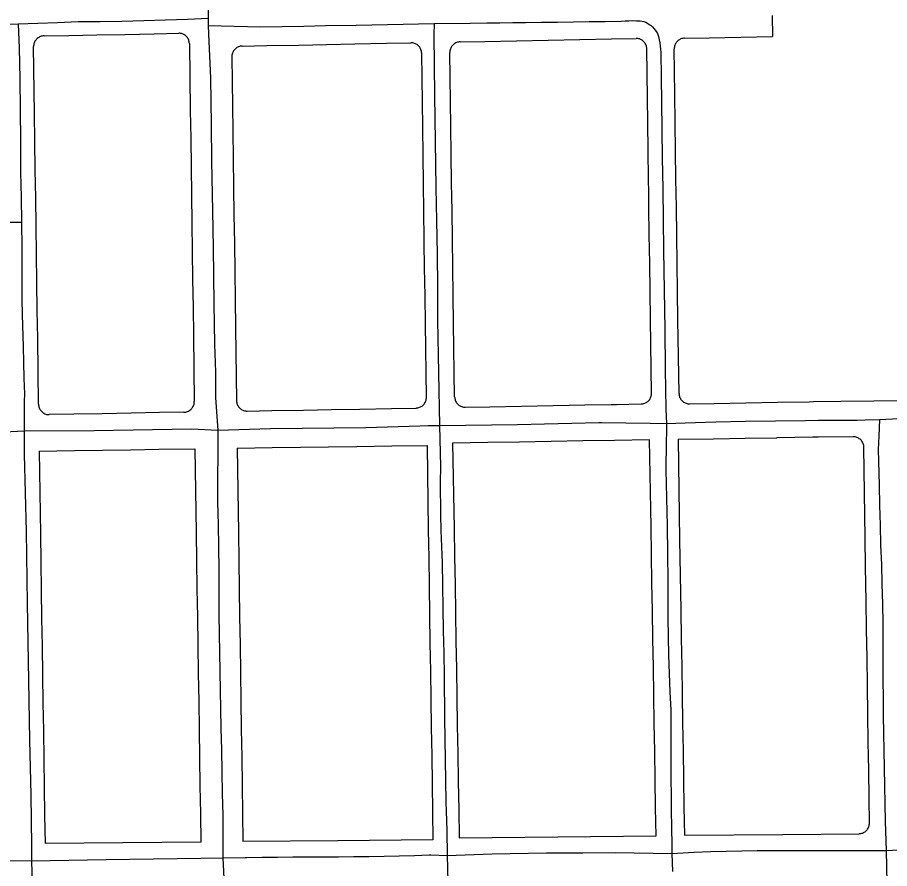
# Model space of a CAD drawing. Extents: x -2233 to 187241, y 4582 to 150524.
# Drawn here: x 110322 to 111561, y 60823 to 62033 of the extents above; entities that cross this region are included whole.
import ezdxf

# ---------------------------------------------------------------- set-up
doc = ezdxf.new("R2010")
doc.units = 0
for name, color, linetype in [('AP_X_Lights', 7, 'Continuous'), ('GE_X_CL_2000', 7, 'Continuous'), ('RW_X_Fee_RW', 7, 'Continuous')]:
    doc.layers.add(name, color=color, linetype=linetype)

msp = doc.modelspace()

# ---------------------------------------------------------------- linework, layer by layer
at = {"layer": 'AP_X_Lights'}
msp.add_line((110593, 62031.9), (110593.1, 62021.6), dxfattribs=at)
at = {"layer": 'GE_X_CL_2000'}
for points in [[(110591.8, 62287.9), (110592, 62250.3), (110592.1, 62217.6), (110592, 62184.9), (110591.7, 62152.3), (110591.3, 62119.4), (110591.4, 62110), (110591.7, 62100.5), (110592.2, 62091.1), (110592.9, 62081.6), (110593, 62031.9)], [(109690.3, 62014.8), (109715.9, 62015.1), (109758.9, 62015.3), (109811.1, 62016.2), (109848.6, 62016.7), (109919.7, 62019.3), (109975.3, 62020.2), (110024.1, 62021.7), (110084, 62021.6), (110156.5, 62022.9), (110206.4, 62023.7), (110260.6, 62022.1), (110290.1, 62022.8), (110293.5, 62022.9), (110322.6, 62023.8)], [(110322.6, 62023.8), (110378.8, 62025.9), (110408.3, 62027.4), (110439.3, 62027.5), (110470.3, 62027.9), (110501.3, 62028.6), (110532.3, 62029.5), (110563.3, 62030.6), (110593, 62031.9)], [(110322.6, 62023.8), (110323.9, 62000.8), (110324.2, 61990), (110325.1, 61945.8), (110325.7, 61901.6), (110326, 61857.4), (110326.1, 61813), (110327, 61776.9), (110327.7, 61742.2)], [(110593.1, 62021.6), (110667.3, 62019.5), (110698.1, 62020), (110728.8, 62020.7), (110759.5, 62021.4), (110803.1, 62022.3), (110847.8, 62023), (110914.1, 62024.2)], [(110914.1, 62024.2), (110913.7, 62008.3), (110914.7, 61922.1), (110915.5, 61856.7), (110916.6, 61791.3), (110917.5, 61744.1), (110918.3, 61697.1), (110918.8, 61650), (110919.1, 61602.8), (110921.8, 61453.1)], [(110914.1, 62024.2), (110965.2, 62024.7), (110989.2, 62025.3), (111007.5, 62025.6), (111025.8, 62025.8), (111044.2, 62025.9), (111066.8, 62026.2), (111089.4, 62026.5), (111112, 62026.8), (111134.6, 62027.2), (111157.2, 62027.5), (111179.9, 62027.9), (111185.7, 62028.1)], [(111185.7, 62028.1), (111191, 62028.4), (111196.4, 62028.5), (111201.7, 62028.4), (111207, 62028), (111212.4, 62027.3), (111215, 62026.2), (111217.6, 62024.8), (111220, 62023.2), (111222.4, 62021.5), (111224.5, 62019.5), (111226.5, 62017.4), (111228.3, 62015.1), (111230, 62012.7), (111231.4, 62010.2), (111232.8, 62005.8), (111233.9, 62001.4), (111234.9, 61996.9), (111235.6, 61992.4), (111236, 61987.9), (111236.3, 61983.3), (111236.7, 61948), (111237.3, 61912.6), (111238.4, 61833.4), (111239, 61789.4), (111239.7, 61745.5), (111240.3, 61701.5), (111241, 61645.3), (111241.8, 61589.2), (111242.6, 61533), (111243.4, 61476), (111244.6, 61455.8)], [(110593.1, 62021.6), (110593.5, 62009.7), (110596.2, 61946.8), (110597.1, 61880.7), (110597.8, 61828.8), (110599.1, 61757.9), (110600, 61705.6), (110600.9, 61626.6), (110602.1, 61568.4), (110603.1, 61528.8), (110603.5, 61492.7), (110604.3, 61479.2), (110606.6, 61446.4)], [(110054.6, 61736.4), (110113.1, 61737.3), (110168.3, 61737.7), (110222.9, 61740.1), (110270.4, 61742.8), (110284.7, 61742.3), (110293.5, 61742.1), (110299, 61742), (110313.3, 61742), (110327.7, 61742.2)], [(110327.7, 61742.2), (110328.1, 61704.9), (110328.2, 61669), (110328, 61632.7), (110328.5, 61610.1), (110329.7, 61565.1), (110330.3, 61542.6), (110330.9, 61520.1), (110331.6, 61497.6), (110331.5, 61487.8), (110331.2, 61445.3)], [(111547.2, 61461.5), (111574.9, 61462.9), (111583.8, 61463.1), (111615.5, 61463.8), (111656.2, 61464.5), (111696.8, 61465), (111737.4, 61465.4), (111778.1, 61465.6), (111818.8, 61465.6), (111852.9, 61466.3), (111886.8, 61466.8), (111920.7, 61467.1), (111954.6, 61467.2), (111988.7, 61467.3), (112039.7, 61468.4), (112090.5, 61469.3), (112141.3, 61470), (112192.1, 61470.6), (112217.9, 61470.7), (112243.8, 61471.1), (112327.3, 61473)], [(110606.6, 61446.4), (110681.4, 61448.8), (110726.4, 61449.3), (110771.5, 61449.8), (110816.8, 61450.2), (110893.6, 61452.3), (110905.4, 61452.8), (110921.8, 61453.1)], [(110921.8, 61453.1), (111032.6, 61454.5), (111071.2, 61455.2), (111109.9, 61456.1), (111148.1, 61457.2), (111152.2, 61457.1), (111221.1, 61456.4), (111244.6, 61455.8)], [(110921.8, 61453.1), (110923, 61394.8), (110922.9, 61372), (110923.3, 61326.4), (110923.8, 61303.6), (110924.6, 61280.8), (110925.5, 61257.8), (110926, 61225.6), (110926.5, 61193.4), (110927.1, 61161.3), (110927.7, 61129.2), (110928.3, 61097), (110928.9, 61037.3), (110929.7, 60977.6), (110930.8, 60918.1), (110931.3, 60904.6), (110931.7, 60890.9), (110932, 60877.3), (110932.6, 60841.8)], [(111244.6, 61455.8), (111243.7, 61418.6), (111243.4, 61400.3), (111243.4, 61389.7), (111244.5, 61350), (111245.4, 61310.4), (111245.9, 61270.9), (111246.2, 61231.3), (111246.2, 61205.2), (111246.3, 61179), (111246.7, 61152.8), (111247.3, 61126.6), (111248.2, 61100.4), (111249.3, 61074.2), (111250.5, 61048.3), (111250.5, 61004.7), (111250.6, 60960.8), (111251, 60916.9), (111251.5, 60870.6), (111251.9, 60867.3), (111252, 60844.6)], [(111244.6, 61455.8), (111271, 61456.8), (111314.4, 61458), (111356.9, 61458.9), (111399.4, 61459.5), (111441.8, 61460), (111460.3, 61460.3), (111479, 61460.5), (111501.9, 61460.3), (111515.2, 61460.7), (111526.6, 61461), (111547.2, 61461.5)], [(111547.2, 61461.5), (111546.1, 61437.8), (111545.4, 61418.6), (111546.8, 61367.9), (111547.4, 61339.5), (111548.1, 61311.1), (111548.7, 61282.8), (111549.8, 61255.1), (111550.6, 61227.3), (111551.3, 61199.4), (111551.7, 61171.5), (111551.9, 61143.6), (111551.8, 61115.9), (111552.6, 61040.8), (111553.8, 60965.7), (111555.2, 60889.8), (111556.6, 60848.5)], [(110063, 61438.8), (110129.1, 61440.2), (110184.2, 61440.9), (110243.3, 61441.4), (110281.8, 61443.1), (110293.5, 61443.6), (110331.2, 61445.3)], [(110331.2, 61445.3), (110430.9, 61445.9), (110569.1, 61448.2), (110606.6, 61446.4)], [(110331.2, 61445.3), (110331.3, 61412.3), (110334.1, 61302.3), (110335.7, 61199.9), (110336.9, 61117.9), (110338.9, 61005.6), (110340.8, 60927.7), (110341.7, 60855.5), (110341.7, 60834.2)], [(110606.6, 61446.4), (110606.1, 61344), (110606.9, 61312), (110607.6, 61280), (110608, 61248), (110608.1, 61216), (110608, 61183.8), (110611.1, 61022.8), (110611.8, 60991.8), (110612.4, 60960.9), (110613, 60930), (110613.7, 60899.1), (110613.8, 60838.1)], [(111556.6, 60848.5), (111583.8, 60850.2), (111596.7, 60850.9), (111634.2, 60850.6), (111671.6, 60851), (111690.4, 60851.5), (111708.3, 60851.3), (111777.9, 60851.9), (111867.6, 60853.4), (111934.2, 60858.2)], [(110932.6, 60841.8), (110996.7, 60843.9), (111022.4, 60844.6), (111074, 60845.4), (111099.8, 60845.6), (111125.5, 60845.5), (111172, 60845.9), (111252, 60844.6)], [(111252, 60844.6), (111283.6, 60846.3), (111306.9, 60847.3), (111329.1, 60848), (111351.3, 60848.4), (111373.5, 60848.7), (111515.2, 60848.5), (111526.6, 60848.5), (111556.6, 60848.5)], [(111556.6, 60848.5), (111560.6, 60665.2)], [(110069.5, 60831.4), (110132.8, 60832.5), (110193.9, 60833.8), (110244.5, 60835.2), (110288.5, 60834.4), (110293.5, 60834.4), (110341.7, 60834.2)], [(110341.7, 60834.2), (110447.9, 60836.1), (110582.5, 60837.6), (110613.8, 60838.1)], [(110341.7, 60834.2), (110343.5, 60767.2), (110345.3, 60631.7), (110346.3, 60533.8), (110346.3, 60524.8), (110346.6, 60479.9)], [(110613.8, 60838.1), (110645.6, 60838.7), (110647.9, 60838.8), (110669.5, 60839.1), (110691.4, 60839.3), (110713.2, 60839.5), (110735.1, 60839.7), (110756.9, 60839.9), (110778.3, 60839.9), (110799.9, 60840), (110821.4, 60840.2), (110843, 60840.6), (110864.5, 60841.1), (110886.1, 60841.7), (110907.2, 60842.4), (110909.4, 60842.7), (110932.6, 60841.8)], [(110613.8, 60838.1), (110615.9, 60789.6)], [(110932.6, 60841.8), (110933.4, 60804.1)], [(111252, 60844.6), (111253.1, 60818.9)]]:
    msp.add_lwpolyline(points, dxfattribs=at)
at = {"layer": 'RW_X_Fee_RW'}
for p, q in [((111394.7, 62035.9), (111395.1, 62005.9)), ((111452.3, 61436.3), (111401.3, 61435.5))]:
    msp.add_line(p, q, dxfattribs=at)
for points in [[(110359.6, 62006.8), (110394.6, 62007.5), (110434.6, 62008.3), (110474.6, 62009), (110516, 62009.8), (110551, 62010.5)], [(110566.2, 61995.8), (110566.1, 61997.1), (110565.9, 61998.4), (110565.6, 61999.7), (110565.2, 62000.9), (110564.7, 62002.1), (110564.1, 62003.3), (110563.4, 62004.4), (110562.5, 62005.4), (110561.6, 62006.3), (110560.7, 62007.2), (110559.6, 62008), (110558.5, 62008.7), (110557.3, 62009.2), (110556.1, 62009.7), (110554.9, 62010.1), (110553.6, 62010.3), (110552.3, 62010.5), (110551, 62010.5)], [(110359.6, 62006.8), (110358.3, 62006.7), (110357, 62006.5), (110355.7, 62006.2), (110354.5, 62005.8), (110353.3, 62005.3), (110352.1, 62004.6), (110351, 62003.9), (110350, 62003.1), (110349, 62002.2), (110348.2, 62001.2), (110347.4, 62000.2), (110346.7, 61999.1), (110346.1, 61997.9), (110345.6, 61996.7), (110345.3, 61995.4), (110345, 61994.1), (110344.8, 61992.8), (110344.8, 61991.5)], [(110951.2, 61998.3), (110949.9, 61998.2), (110948.6, 61998), (110947.3, 61997.7), (110946.1, 61997.3), (110944.9, 61996.8), (110943.7, 61996.1), (110942.6, 61995.4), (110941.6, 61994.6), (110940.6, 61993.7), (110939.8, 61992.7), (110939, 61991.7), (110938.3, 61990.6), (110937.7, 61989.4), (110937.2, 61988.2), (110936.9, 61986.9), (110936.6, 61985.6), (110936.4, 61984.3), (110936.4, 61983)], [(110951.2, 61998.3), (110986.2, 61999), (111031.2, 61999.9), (111076.2, 62000.7), (111121.2, 62001.6), (111166.2, 62002.5), (111201.2, 62003.2)], [(111216.4, 61988.4), (111216.3, 61989.8), (111216.1, 61991), (111215.8, 61992.3), (111215.4, 61993.6), (111214.9, 61994.8), (111214.2, 61995.9), (111213.5, 61997), (111212.7, 61998), (111211.8, 61999), (111210.8, 61999.8), (111209.8, 62000.6), (111208.7, 62001.3), (111207.5, 62001.9), (111206.3, 62002.4), (111205, 62002.7), (111203.8, 62003), (111202.5, 62003.1), (111201.2, 62003.2)], [(111270.2, 62003.5), (111268.9, 62003.4), (111267.6, 62003.2), (111266.3, 62002.9), (111265, 62002.5), (111263.8, 62002), (111262.7, 62001.3), (111261.6, 62000.6), (111260.6, 61999.8), (111259.6, 61998.9), (111258.7, 61997.9), (111258, 61996.9), (111257.3, 61995.8), (111256.7, 61994.6), (111256.2, 61993.4), (111255.8, 61992.1), (111255.6, 61990.8), (111255.4, 61989.5), (111255.4, 61988.2)], [(111270.2, 62003.5), (111305.2, 62004.2), (111350.1, 62005), (111395.1, 62005.9)], [(110351.9, 61483.1), (110350.6, 61576.6), (110350, 61616.5), (110349.4, 61656.5), (110348.9, 61696.5), (110348.3, 61736.5), (110347.8, 61776.5), (110347.2, 61816.5), (110346.7, 61856.5), (110346.1, 61896.5), (110344.8, 61991.5)], [(110566.2, 61995.8), (110567.5, 61900.8), (110568.1, 61860.8), (110568.6, 61820.8), (110569.2, 61780.8), (110569.7, 61740.8), (110570.3, 61700.8), (110570.8, 61660.8), (110571.4, 61620.9), (110571.9, 61580.9), (110573.2, 61487.1)], [(110641.2, 61992.3), (110639.9, 61992.2), (110638.6, 61992), (110637.4, 61991.7), (110636.1, 61991.3), (110634.9, 61990.7), (110633.8, 61990.1), (110632.7, 61989.4), (110631.6, 61988.6), (110630.7, 61987.7), (110629.8, 61986.7), (110629, 61985.6), (110628.4, 61984.5), (110627.8, 61983.4), (110627.3, 61982.1), (110626.9, 61980.9), (110626.6, 61979.6), (110626.5, 61978.3), (110626.5, 61977)], [(110641.2, 61992.3), (110676.2, 61993), (110721.2, 61993.8), (110761.2, 61994.6), (110801.2, 61995.4), (110846.2, 61996.3), (110881.2, 61996.9)], [(110896.4, 61982.2), (110896.3, 61983.5), (110896.1, 61984.8), (110895.8, 61986.1), (110895.4, 61987.3), (110894.9, 61988.5), (110894.3, 61989.7), (110893.6, 61990.8), (110892.8, 61991.8), (110891.9, 61992.7), (110890.9, 61993.6), (110889.8, 61994.4), (110888.7, 61995.1), (110887.6, 61995.7), (110886.3, 61996.1), (110885.1, 61996.5), (110883.8, 61996.8), (110882.5, 61996.9), (110881.2, 61996.9)], [(111223.2, 61498.8), (111221.7, 61603.5), (111221.1, 61643.5), (111220.6, 61683.5), (111220, 61723.5), (111219.5, 61763.5), (111219.2, 61783.5), (111218.9, 61803.5), (111218.4, 61843.5), (111217.8, 61883.5), (111216.4, 61988.4)], [(111262.2, 61498.5), (111260.7, 61603.2), (111260.2, 61643.2), (111259.6, 61683.2), (111259.1, 61723.2), (111258.5, 61763.2), (111257.9, 61803.2), (111257.4, 61843.2), (111256.8, 61883.2), (111256.3, 61924.2), (111255.4, 61988.2)], [(110626.5, 61977), (110627.9, 61872), (110628.5, 61832), (110629, 61792), (110629.6, 61752), (110630.1, 61712), (110630.7, 61672), (110631.2, 61632), (110631.8, 61592), (110633.2, 61488.2)], [(110903.2, 61493), (110901.8, 61597.3), (110901.2, 61637.3), (110900.6, 61677.3), (110900.1, 61713.3), (110900.1, 61717.3), (110899.5, 61757.2), (110899, 61797.2), (110898.4, 61837.2), (110897.9, 61877.2), (110896.4, 61982.2)], [(110943.2, 61493.8), (110941.7, 61598), (110941.2, 61638), (110940.6, 61678), (110940.1, 61718), (110939.5, 61758), (110939, 61798), (110938.4, 61838), (110937.9, 61878), (110936.4, 61983)], [(110888.4, 61477.8), (110889.7, 61477.9), (110891, 61478.1), (110892.3, 61478.4), (110893.5, 61478.8), (110894.7, 61479.3), (110895.9, 61479.9), (110897, 61480.6), (110898, 61481.5), (110899, 61482.4), (110899.8, 61483.3), (110900.6, 61484.4), (110901.3, 61485.5), (110901.9, 61486.7), (110902.4, 61487.9), (110902.7, 61489.1), (110903, 61490.4), (110903.2, 61491.7), (110903.2, 61493)], [(110943.2, 61493.8), (110943.3, 61492.5), (110943.5, 61491.2), (110943.8, 61489.9), (110944.2, 61488.7), (110944.7, 61487.5), (110945.3, 61486.3), (110946, 61485.2), (110946.8, 61484.2), (110947.7, 61483.2), (110948.7, 61482.4), (110949.8, 61481.6), (110950.9, 61480.9), (110952, 61480.3), (110953.3, 61479.8), (110954.5, 61479.5), (110955.8, 61479.2), (110957.1, 61479.1), (110958.4, 61479)], [(111208.4, 61483.5), (111209.7, 61483.6), (111211, 61483.8), (111212.2, 61484.1), (111213.5, 61484.5), (111214.7, 61485.1), (111215.8, 61485.7), (111216.9, 61486.4), (111218, 61487.2), (111218.9, 61488.1), (111219.8, 61489.1), (111220.6, 61490.1), (111221.3, 61491.3), (111221.8, 61492.4), (111222.3, 61493.6), (111222.7, 61494.9), (111223, 61496.2), (111223.1, 61497.5), (111223.2, 61498.8)], [(111262.2, 61498.5), (111262.2, 61497.2), (111262.4, 61495.9), (111262.7, 61494.6), (111263.1, 61493.4), (111263.7, 61492.2), (111264.3, 61491), (111265, 61489.9), (111265.8, 61488.9), (111266.7, 61488), (111267.7, 61487.1), (111268.7, 61486.3), (111269.9, 61485.6), (111271, 61485.1), (111272.2, 61484.6), (111273.5, 61484.2), (111274.8, 61483.9), (111276.1, 61483.8), (111277.4, 61483.8)], [(111453.4, 61486.9), (111492.3, 61487.4), (111539.1, 61487.9), (111584.3, 61488.5), (111632.3, 61489), (111677.3, 61489.5), (111682.3, 61489.6), (111734.3, 61490.2), (111740.1, 61490.3)], [(110351.9, 61483.1), (110351.9, 61481.8), (110352.1, 61480.5), (110352.4, 61479.3), (110352.8, 61478), (110353.3, 61476.8), (110354, 61475.7), (110354.7, 61474.6), (110355.5, 61473.6), (110356.4, 61472.6), (110357.4, 61471.7), (110358.4, 61471), (110359.5, 61470.3), (110360.7, 61469.7), (110361.9, 61469.2), (110363.2, 61468.8), (110364.5, 61468.6), (110365.8, 61468.4), (110367.1, 61468.4)], [(110558.5, 61471.8), (110559.8, 61471.9), (110561.1, 61472.1), (110562.3, 61472.4), (110563.6, 61472.8), (110564.8, 61473.4), (110565.9, 61474), (110567, 61474.7), (110568.1, 61475.5), (110569, 61476.4), (110569.9, 61477.4), (110570.7, 61478.5), (110571.3, 61479.6), (110571.9, 61480.7), (110572.4, 61482), (110572.8, 61483.2), (110573.1, 61484.5), (110573.2, 61485.8), (110573.2, 61487.1)], [(110633.2, 61488.2), (110633.3, 61486.9), (110633.5, 61485.6), (110633.8, 61484.3), (110634.2, 61483.1), (110634.7, 61481.9), (110635.4, 61480.7), (110636.1, 61479.6), (110636.9, 61478.6), (110637.8, 61477.7), (110638.8, 61476.8), (110639.8, 61476), (110640.9, 61475.3), (110642.1, 61474.8), (110643.3, 61474.3), (110644.6, 61473.9), (110645.8, 61473.6), (110647.1, 61473.5), (110648.4, 61473.5)], [(110648.4, 61473.5), (110683.4, 61474.1), (110728.4, 61474.9), (110768.4, 61475.6), (110808.4, 61476.3), (110853.4, 61477.1), (110888.4, 61477.8)], [(110958.4, 61479), (110993.4, 61479.7), (111038.4, 61480.5), (111083.4, 61481.3), (111105.9, 61481.7), (111128.4, 61482.1), (111165.9, 61482.8), (111173.4, 61482.9), (111208.4, 61483.5)], [(111277.4, 61483.8), (111312.4, 61484.4), (111357.4, 61485.2), (111402.4, 61486), (111447.4, 61486.8), (111453.4, 61486.9)], [(110558.5, 61471.8), (110523.5, 61471.2), (110483.5, 61470.5), (110442, 61469.7), (110402.1, 61469), (110367.1, 61468.4)], [(111220.4, 61432.5), (111170.4, 61431.7), (111125.4, 61430.9), (111080.4, 61430.2), (111035.4, 61429.4), (110990.4, 61428.7), (110940.4, 61427.9)], [(110940.4, 61427.9), (110942.4, 61306.6), (110943.1, 61266.6), (110943.8, 61226.6), (110944.4, 61186.6), (110945.1, 61146.6), (110945.7, 61106.6), (110946.4, 61066.6), (110947, 61026.6), (110947.7, 60986.6), (110948.3, 60946.6), (110949, 60906.6), (110949.7, 60866.6)], [(111229.7, 60869.6), (111229, 60909.6), (111228.3, 60949.6), (111227.7, 60989.6), (111227, 61029.6), (111226.4, 61069.6), (111225.7, 61109.6), (111225.1, 61149.5), (111224.4, 61189.5), (111223.7, 61229.5), (111223.1, 61269.5), (111222.4, 61309.5), (111220.4, 61432.5)], [(111261.1, 61433.4), (111311.3, 61434.2), (111356.3, 61434.8), (111400.8, 61435.5), (111401.3, 61435.5)], [(111261.1, 61433.4), (111263.1, 61290.2), (111263.9, 61240.2), (111264.7, 61190.3), (111265.4, 61150.3), (111266, 61110.3), (111266.7, 61070.3), (111267.3, 61030.3), (111267.9, 60990.3), (111268.6, 60950.3), (111269.2, 60910.3), (111269.9, 60870.6)], [(111509.9, 61436.8), (111459.8, 61436.3), (111452.3, 61436.3)], [(111525, 61422), (111525, 61423.3), (111524.8, 61424.6), (111524.5, 61425.8), (111524.1, 61427.1), (111523.5, 61428.3), (111522.9, 61429.4), (111522.2, 61430.5), (111521.4, 61431.5), (111520.5, 61432.5), (111519.5, 61433.4), (111518.5, 61434.1), (111517.4, 61434.8), (111516.2, 61435.4), (111515, 61435.9), (111513.8, 61436.3), (111512.5, 61436.6), (111511.2, 61436.7), (111509.9, 61436.8)], [(110352.7, 61416.6), (110402.7, 61417.3), (110442.7, 61417.9), (110482.7, 61418.5), (110522.7, 61419.1), (110574.1, 61419.9)], [(110352.7, 61416.6), (110354.4, 61298.7), (110355, 61258.7), (110355.6, 61218.7), (110356.2, 61178.7), (110356.8, 61138.7), (110357.4, 61098.7), (110358, 61058.8), (110358.6, 61018.8), (110359.2, 60978.8), (110359.8, 60938.8), (110360.4, 60898.8), (110361, 60858.8)], [(110574.1, 61419.9), (110575.9, 61300.7), (110576.4, 61260.7), (110577, 61220.7), (110577.6, 61180.7), (110578.2, 61140.7), (110578.8, 61100.7), (110579.4, 61060.7), (110580, 61020.7), (110580.6, 60980.7), (110581.2, 60940.7), (110581.8, 60900.8), (110582.4, 60860.8)], [(110634.1, 61420.7), (110684.1, 61421.5), (110724.1, 61422.1), (110764.1, 61422.7), (110804.1, 61423.3), (110854.1, 61424), (110904.1, 61424.7)], [(110634.1, 61420.7), (110635.9, 61300.8), (110636.5, 61260.8), (110637, 61220.8), (110637.6, 61181.3), (110638.2, 61141.3), (110638.8, 61101.3), (110639.4, 61061.3), (110640, 61021.3), (110640.6, 60981.3), (110641.2, 60941.3), (110641.8, 60901.3), (110642.4, 60861.3)], [(110904.1, 61424.7), (110905.8, 61304.7), (110906.4, 61264.8), (110907, 61224.8), (110907.6, 61183.7), (110908.2, 61143.7), (110908.8, 61103.7), (110909.4, 61063.7), (110910, 61023.7), (110910.6, 60983.7), (110911.2, 60943.7), (110911.8, 60903.7), (110912.4, 60863.7)], [(111532.9, 60887.8), (111532.4, 60922.8), (111531.8, 60962.8), (111531.2, 61002.7), (111530.6, 61042.7), (111530.1, 61082.7), (111529.5, 61122.7), (111528.9, 61162.7), (111528.3, 61202.7), (111527.5, 61252.7), (111526.9, 61292.7), (111525, 61422)], [(111518.1, 60872.6), (111519.4, 60872.7), (111520.7, 60872.9), (111522, 60873.2), (111523.2, 60873.6), (111524.4, 60874.1), (111525.6, 60874.7), (111526.7, 60875.4), (111527.7, 60876.2), (111528.7, 60877.1), (111529.5, 60878.1), (111530.3, 60879.2), (111531, 60880.3), (111531.6, 60881.5), (111532.1, 60882.7), (111532.5, 60883.9), (111532.7, 60885.2), (111532.9, 60886.5), (111532.9, 60887.8)], [(110949.7, 60866.6), (111089.7, 60868.1), (111229.7, 60869.6)], [(111269.9, 60870.6), (111409.9, 60871.7), (111518.1, 60872.6)], [(110582.4, 60860.8), (110471.7, 60859.8), (110361, 60858.8)], [(110912.4, 60863.7), (110777.4, 60862.5), (110642.4, 60861.3)]]:
    msp.add_lwpolyline(points, dxfattribs=at)

doc.saveas('drawing.dxf')
